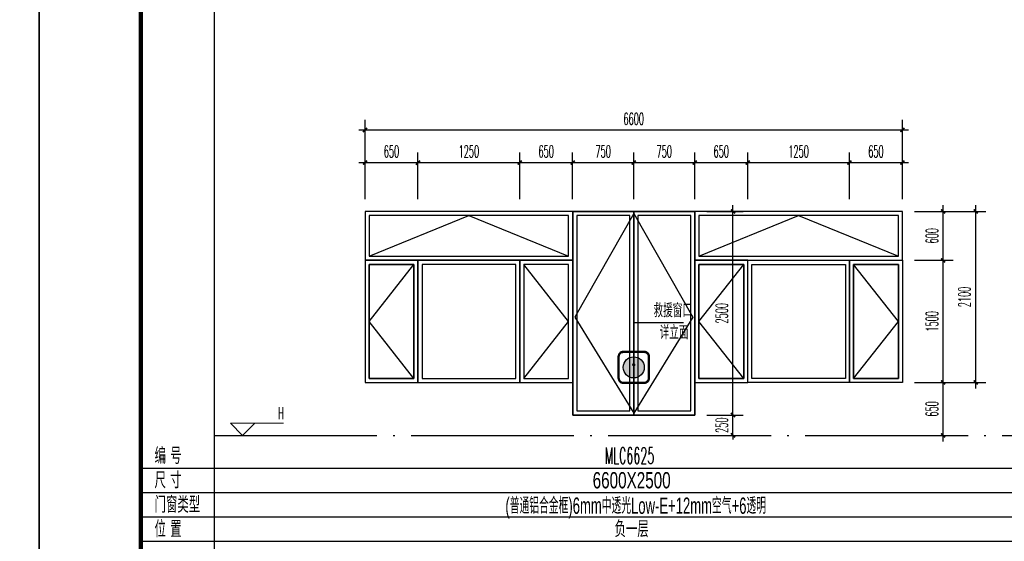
# Model space of a CAD drawing. Extents: x 1779708 to 7299578, y -1121471 to 88434.
# Tile 852 of 1056: x 6559686 to 6571778, y -958700 to -952296. Entities that reach past the tile are written whole.
import ezdxf
from ezdxf.enums import TextEntityAlignment as Align

# ---------------------------------------------------------------- set-up
doc = ezdxf.new("R2010")
doc.units = 0
doc.header["$LTSCALE"] = 1000
doc.header["$MEASUREMENT"] = 0
doc.linetypes.add('DOTE', pattern=[2.42, 2, -0.2, 0.02, -0.2])
doc.layers.get('0').update_dxf_attribs({"linetype": 'CONTINUOUS'})
doc.layers.get('Defpoints').update_dxf_attribs({"linetype": 'CONTINUOUS'})
doc.layers.add('DIM_ELEV', color=3, linetype='CONTINUOUS', lineweight=13)
for name, color, linetype in [('DIM_LEAD', 3, 'CONTINUOUS'), ('DOTE', 1, 'DOTE'), ('NONE', 7, 'CONTINUOUS'), ('PUB_DIM', 3, 'CONTINUOUS'), ('PUB_TAB', 7, 'CONTINUOUS'), ('PUB_TEXT', 7, 'CONTINUOUS'), ('PUB_TITLE', 4, 'CONTINUOUS'), ('WINDOW', 2, 'CONTINUOUS'), ('可见线', 6, 'CONTINUOUS'), ('填充', 251, 'CONTINUOUS'), ('建筑', 31, 'CONTINUOUS'), ('立面细线', 114, 'CONTINUOUS')]:
    doc.layers.add(name, color=color, linetype=linetype)
doc.styles.add('_TCH_DIM', font='SIMPLEX.shx', dxfattribs={"width": 0.7, "bigfont": 'GBCBIG.shx'})
doc.styles.add('_TCH_DIM_T3', font='SIMPLEX.shx', dxfattribs={"width": 0.494118, "bigfont": 'GBCBIG.shx'})
doc.styles.add('dim_font', font='SIMPLEX.shx', dxfattribs={"width": 0.8})
doc.styles.add('华正字体', font='huazheng.shx', dxfattribs={"width": 0.7, "bigfont": 'hztxt.shx'})
doc.dimstyles.new('_TCH_ARCH&&50', dxfattribs={"dimtxt": 148.75, "dimasz": 50, "dimexe": 125, "dimexo": 150, "dimgap": 63.125, "dimtad": 1, "dimdec": 0, "dimzin": 0, "dimdsep": 46, "dimtxsty": '_TCH_DIM_T3', "dimblk": 'ARCHTICK', "dimcen": 0.09, "dimdle": 75, "dimclrt": 7, "dimazin": 2, "dimtfac": 1, "dimtdec": 0, "dimtix": 1, "dimtmove": 2, "dimatfit": 3, "dimfxl": 250, "dimtolj": 1, "dimtzin": 0, "dimarcsym": 0})

# ---------------------------------------------------------------- blocks, each defined once
blk = doc.blocks.new('A$C3D8761CE')
at = {"layer": 'PUB_TITLE'}
blk.add_lwpolyline([(0, 0), (84100, 0), (84100, 59400), (0, 59400)], close=True, dxfattribs=at)
at = {"layer": 'PUB_TITLE', "const_width": 100}
blk.add_lwpolyline([(2500, 1000), (83100, 1000), (83100, 58400), (2500, 58400)], close=True, dxfattribs=at)
blk = doc.blocks.new('A$C718D67BF')
at = {"layer": '建筑'}
h = blk.add_hatch(color=1, dxfattribs=at)
h.dxf.hatch_style = 1
edge = h.paths.add_edge_path()
edge.add_arc((778, 778), 518, 0, 360)
for points in [[(259, 0), (1296, 0, 0.414214), (1555, 259), (1555, 1296, 0.414214), (1296, 1555), (259, 1555, 0.414214), (0, 1296), (0, 259, 0.414214)], [(259, 52), (1296, 52, 0.414214), (1503, 259), (1503, 1296, 0.414214), (1296, 1503), (259, 1503, 0.414214), (52, 1296), (52, 259, 0.414214)]]:
    blk.add_lwpolyline(points, format="xyb", close=True, dxfattribs=at)
at = {"layer": '建筑', "color": 1}
blk.add_circle((778, 778), 518, dxfattribs=at)
blk = doc.blocks.new('_ArchTick')
at = {"color": 0, "linetype": 'ByBlock', "const_width": 0.4}
blk.add_lwpolyline([(-0.5, -0.5), (0.5, 0.5)], dxfattribs=at)
blk = doc.blocks.new('*D3463')
at = {"layer": 'Defpoints', "color": 0, "transparency": 16777216}
for p in [(6564577, -954050), (6563927, -954650), (6564577, -954650)]:
    blk.add_point(p, dxfattribs=at)
at = {"layer": 'PUB_DIM', "color": 0, "lineweight": -2, "transparency": 16777216}
for p, q in [((6563927, -954500), (6563927, -953925)), ((6564577, -954500), (6564577, -953925)), ((6563852, -954050), (6564652, -954050))]:
    blk.add_line(p, q, dxfattribs=at)
at = {"layer": 'PUB_DIM', "color": 0, "lineweight": -2, "transparency": 16777216, "xscale": 50, "yscale": 50, "zscale": 50, "rotation": 180}
blk.add_blockref('_ArchTick', (6563927, -954050), dxfattribs=at)
at = {"layer": 'PUB_DIM', "color": 0, "lineweight": -2, "transparency": 16777216, "xscale": 50, "yscale": 50, "zscale": 50}
blk.add_blockref('_ArchTick', (6564577, -954050), dxfattribs=at)
at = {"layer": 'PUB_DIM', "color": 7, "transparency": 16777216, "insert": (6564252, -953913), "char_height": 148.8, "attachment_point": 5, "style": '_TCH_DIM_T3'}
blk.add_mtext('\\A1;650', dxfattribs=at)
blk = doc.blocks.new('*D3464')
at = {"layer": 'Defpoints', "color": 0, "transparency": 16777216}
for p in [(6565827, -954050), (6564577, -954650), (6565827, -954650)]:
    blk.add_point(p, dxfattribs=at)
at = {"layer": 'PUB_DIM', "color": 0, "lineweight": -2, "transparency": 16777216}
for p, q in [((6564577, -954500), (6564577, -953925)), ((6565827, -954500), (6565827, -953925)), ((6564502, -954050), (6565902, -954050))]:
    blk.add_line(p, q, dxfattribs=at)
at = {"layer": 'PUB_DIM', "color": 0, "lineweight": -2, "transparency": 16777216, "xscale": 50, "yscale": 50, "zscale": 50, "rotation": 180}
blk.add_blockref('_ArchTick', (6564577, -954050), dxfattribs=at)
at = {"layer": 'PUB_DIM', "color": 0, "lineweight": -2, "transparency": 16777216, "xscale": 50, "yscale": 50, "zscale": 50}
blk.add_blockref('_ArchTick', (6565827, -954050), dxfattribs=at)
at = {"layer": 'PUB_DIM', "color": 7, "transparency": 16777216, "insert": (6565202, -953913), "char_height": 148.8, "attachment_point": 5, "style": '_TCH_DIM_T3'}
blk.add_mtext('\\A1;1250', dxfattribs=at)
blk = doc.blocks.new('*D3465')
at = {"layer": 'Defpoints', "color": 0, "transparency": 16777216}
for p in [(6566477, -954050), (6565827, -954650), (6566477, -954650)]:
    blk.add_point(p, dxfattribs=at)
at = {"layer": 'PUB_DIM', "color": 0, "lineweight": -2, "transparency": 16777216}
for p, q in [((6565827, -954500), (6565827, -953925)), ((6566477, -954500), (6566477, -953925)), ((6565752, -954050), (6566552, -954050))]:
    blk.add_line(p, q, dxfattribs=at)
at = {"layer": 'PUB_DIM', "color": 0, "lineweight": -2, "transparency": 16777216, "xscale": 50, "yscale": 50, "zscale": 50, "rotation": 180}
blk.add_blockref('_ArchTick', (6565827, -954050), dxfattribs=at)
at = {"layer": 'PUB_DIM', "color": 0, "lineweight": -2, "transparency": 16777216, "xscale": 50, "yscale": 50, "zscale": 50}
blk.add_blockref('_ArchTick', (6566477, -954050), dxfattribs=at)
at = {"layer": 'PUB_DIM', "color": 7, "transparency": 16777216, "insert": (6566152, -953913), "char_height": 148.8, "attachment_point": 5, "style": '_TCH_DIM_T3'}
blk.add_mtext('\\A1;650', dxfattribs=at)
blk = doc.blocks.new('*D3466')
at = {"layer": 'Defpoints', "color": 0, "transparency": 16777216}
for p in [(6567227, -954050), (6566477, -954650), (6567227, -954650)]:
    blk.add_point(p, dxfattribs=at)
at = {"layer": 'PUB_DIM', "color": 0, "lineweight": -2, "transparency": 16777216}
for p, q in [((6566477, -954500), (6566477, -953925)), ((6567227, -954500), (6567227, -953925)), ((6566402, -954050), (6567302, -954050))]:
    blk.add_line(p, q, dxfattribs=at)
at = {"layer": 'PUB_DIM', "color": 0, "lineweight": -2, "transparency": 16777216, "xscale": 50, "yscale": 50, "zscale": 50, "rotation": 180}
blk.add_blockref('_ArchTick', (6566477, -954050), dxfattribs=at)
at = {"layer": 'PUB_DIM', "color": 0, "lineweight": -2, "transparency": 16777216, "xscale": 50, "yscale": 50, "zscale": 50}
blk.add_blockref('_ArchTick', (6567227, -954050), dxfattribs=at)
at = {"layer": 'PUB_DIM', "color": 7, "transparency": 16777216, "insert": (6566852, -953913), "char_height": 148.8, "attachment_point": 5, "style": '_TCH_DIM_T3'}
blk.add_mtext('\\A1;750', dxfattribs=at)
blk = doc.blocks.new('*D3467')
at = {"layer": 'Defpoints', "color": 0, "transparency": 16777216}
for p in [(6567977, -954050), (6567227, -954650), (6567977, -954650)]:
    blk.add_point(p, dxfattribs=at)
at = {"layer": 'PUB_DIM', "color": 0, "lineweight": -2, "transparency": 16777216}
for p, q in [((6567227, -954500), (6567227, -953925)), ((6567977, -954500), (6567977, -953925)), ((6567152, -954050), (6568052, -954050))]:
    blk.add_line(p, q, dxfattribs=at)
at = {"layer": 'PUB_DIM', "color": 0, "lineweight": -2, "transparency": 16777216, "xscale": 50, "yscale": 50, "zscale": 50, "rotation": 180}
blk.add_blockref('_ArchTick', (6567227, -954050), dxfattribs=at)
at = {"layer": 'PUB_DIM', "color": 0, "lineweight": -2, "transparency": 16777216, "xscale": 50, "yscale": 50, "zscale": 50}
blk.add_blockref('_ArchTick', (6567977, -954050), dxfattribs=at)
at = {"layer": 'PUB_DIM', "color": 7, "transparency": 16777216, "insert": (6567602, -953913), "char_height": 148.8, "attachment_point": 5, "style": '_TCH_DIM_T3'}
blk.add_mtext('\\A1;750', dxfattribs=at)
blk = doc.blocks.new('*D3468')
at = {"layer": 'Defpoints', "color": 0, "transparency": 16777216}
for p in [(6568627, -954050), (6567977, -954650), (6568627, -954650)]:
    blk.add_point(p, dxfattribs=at)
at = {"layer": 'PUB_DIM', "color": 0, "lineweight": -2, "transparency": 16777216}
for p, q in [((6567977, -954500), (6567977, -953925)), ((6568627, -954500), (6568627, -953925)), ((6567902, -954050), (6568702, -954050))]:
    blk.add_line(p, q, dxfattribs=at)
at = {"layer": 'PUB_DIM', "color": 0, "lineweight": -2, "transparency": 16777216, "xscale": 50, "yscale": 50, "zscale": 50, "rotation": 180}
blk.add_blockref('_ArchTick', (6567977, -954050), dxfattribs=at)
at = {"layer": 'PUB_DIM', "color": 0, "lineweight": -2, "transparency": 16777216, "xscale": 50, "yscale": 50, "zscale": 50}
blk.add_blockref('_ArchTick', (6568627, -954050), dxfattribs=at)
at = {"layer": 'PUB_DIM', "color": 7, "transparency": 16777216, "insert": (6568302, -953913), "char_height": 148.8, "attachment_point": 5, "style": '_TCH_DIM_T3'}
blk.add_mtext('\\A1;650', dxfattribs=at)
blk = doc.blocks.new('*D3469')
at = {"layer": 'Defpoints', "color": 0, "transparency": 16777216}
for p in [(6569877, -954050), (6568627, -954650), (6569877, -954650)]:
    blk.add_point(p, dxfattribs=at)
at = {"layer": 'PUB_DIM', "color": 0, "lineweight": -2, "transparency": 16777216}
for p, q in [((6568627, -954500), (6568627, -953925)), ((6569877, -954500), (6569877, -953925)), ((6568552, -954050), (6569952, -954050))]:
    blk.add_line(p, q, dxfattribs=at)
at = {"layer": 'PUB_DIM', "color": 0, "lineweight": -2, "transparency": 16777216, "xscale": 50, "yscale": 50, "zscale": 50, "rotation": 180}
blk.add_blockref('_ArchTick', (6568627, -954050), dxfattribs=at)
at = {"layer": 'PUB_DIM', "color": 0, "lineweight": -2, "transparency": 16777216, "xscale": 50, "yscale": 50, "zscale": 50}
blk.add_blockref('_ArchTick', (6569877, -954050), dxfattribs=at)
at = {"layer": 'PUB_DIM', "color": 7, "transparency": 16777216, "insert": (6569252, -953913), "char_height": 148.8, "attachment_point": 5, "style": '_TCH_DIM_T3'}
blk.add_mtext('\\A1;1250', dxfattribs=at)
blk = doc.blocks.new('*D3470')
at = {"layer": 'Defpoints', "color": 0, "transparency": 16777216}
for p in [(6570527, -954050), (6569877, -954650), (6570527, -954650)]:
    blk.add_point(p, dxfattribs=at)
at = {"layer": 'PUB_DIM', "color": 0, "lineweight": -2, "transparency": 16777216}
for p, q in [((6569877, -954500), (6569877, -953925)), ((6570527, -954500), (6570527, -953925)), ((6569802, -954050), (6570602, -954050))]:
    blk.add_line(p, q, dxfattribs=at)
at = {"layer": 'PUB_DIM', "color": 0, "lineweight": -2, "transparency": 16777216, "xscale": 50, "yscale": 50, "zscale": 50, "rotation": 180}
blk.add_blockref('_ArchTick', (6569877, -954050), dxfattribs=at)
at = {"layer": 'PUB_DIM', "color": 0, "lineweight": -2, "transparency": 16777216, "xscale": 50, "yscale": 50, "zscale": 50}
blk.add_blockref('_ArchTick', (6570527, -954050), dxfattribs=at)
at = {"layer": 'PUB_DIM', "color": 7, "transparency": 16777216, "insert": (6570202, -953913), "char_height": 148.8, "attachment_point": 5, "style": '_TCH_DIM_T3'}
blk.add_mtext('\\A1;650', dxfattribs=at)
blk = doc.blocks.new('*D3471')
at = {"layer": 'Defpoints', "color": 0, "transparency": 16777216}
for p in [(6567977, -957150), (6568446, -957150), (6567977, -957400)]:
    blk.add_point(p, dxfattribs=at)
at = {"layer": 'PUB_DIM', "color": 0, "lineweight": -2, "transparency": 16777216}
for p, q in [((6568127, -957150), (6568571, -957150)), ((6568446, -957150), (6568446, -957100)), ((6568446, -957400), (6568446, -957150)), ((6568127, -957400), (6568571, -957400)), ((6568446, -957400), (6568446, -957450))]:
    blk.add_line(p, q, dxfattribs=at)
at = {"layer": 'PUB_DIM', "color": 0, "lineweight": -2, "transparency": 16777216, "xscale": 50, "yscale": 50, "zscale": 50}
for p, rotation in [((6568446, -957150), 270), ((6568446, -957400), 90)]:
    blk.add_blockref('_ArchTick', p, dxfattribs=dict(at, rotation=rotation))
at = {"layer": 'PUB_DIM', "color": 7, "transparency": 16777216, "insert": (6568308, -957275), "char_height": 148.8, "attachment_point": 5, "rotation": 90, "style": '_TCH_DIM_T3'}
blk.add_mtext('\\A1;250', dxfattribs=at)
blk = doc.blocks.new('*D3472')
at = {"layer": 'Defpoints', "color": 0, "transparency": 16777216}
for p in [(6567977, -954650), (6568446, -954650), (6567977, -957150)]:
    blk.add_point(p, dxfattribs=at)
at = {"layer": 'PUB_DIM', "color": 0, "lineweight": -2, "transparency": 16777216}
for p, q in [((6568446, -957225), (6568446, -954575)), ((6568127, -954650), (6568571, -954650)), ((6568127, -957150), (6568571, -957150))]:
    blk.add_line(p, q, dxfattribs=at)
at = {"layer": 'PUB_DIM', "color": 0, "lineweight": -2, "transparency": 16777216, "xscale": 50, "yscale": 50, "zscale": 50}
for p, rotation in [((6568446, -954650), 90), ((6568446, -957150), 270)]:
    blk.add_blockref('_ArchTick', p, dxfattribs=dict(at, rotation=rotation))
at = {"layer": 'PUB_DIM', "color": 7, "transparency": 16777216, "insert": (6568308, -955900), "char_height": 148.8, "attachment_point": 5, "rotation": 90, "style": '_TCH_DIM_T3'}
blk.add_mtext('\\A1;2500', dxfattribs=at)
blk = doc.blocks.new('*D3473')
at = {"layer": 'Defpoints', "color": 0, "transparency": 16777216}
for p in [(6570527, -953650), (6563927, -954500), (6570527, -954500)]:
    blk.add_point(p, dxfattribs=at)
at = {"layer": 'PUB_DIM', "color": 0, "lineweight": -2, "transparency": 16777216}
for p, q in [((6563927, -954350), (6563927, -953525)), ((6570527, -954350), (6570527, -953525)), ((6563852, -953650), (6570602, -953650))]:
    blk.add_line(p, q, dxfattribs=at)
at = {"layer": 'PUB_DIM', "color": 0, "lineweight": -2, "transparency": 16777216, "xscale": 50, "yscale": 50, "zscale": 50, "rotation": 180}
blk.add_blockref('_ArchTick', (6563927, -953650), dxfattribs=at)
at = {"layer": 'PUB_DIM', "color": 0, "lineweight": -2, "transparency": 16777216, "xscale": 50, "yscale": 50, "zscale": 50}
blk.add_blockref('_ArchTick', (6570527, -953650), dxfattribs=at)
at = {"layer": 'PUB_DIM', "color": 7, "transparency": 16777216, "insert": (6567227, -953513), "char_height": 148.8, "attachment_point": 5, "style": '_TCH_DIM_T3'}
blk.add_mtext('\\A1;6600', dxfattribs=at)
blk = doc.blocks.new('*D3474')
at = {"layer": 'Defpoints', "color": 0, "transparency": 16777216}
for p in [(6570527, -954650), (6571027, -954650), (6570527, -955250)]:
    blk.add_point(p, dxfattribs=at)
at = {"layer": 'PUB_DIM', "color": 0, "lineweight": -2, "transparency": 16777216}
for p, q in [((6571027, -955325), (6571027, -954575)), ((6570677, -954650), (6571152, -954650)), ((6570677, -955250), (6571152, -955250))]:
    blk.add_line(p, q, dxfattribs=at)
at = {"layer": 'PUB_DIM', "color": 0, "lineweight": -2, "transparency": 16777216, "xscale": 50, "yscale": 50, "zscale": 50}
for p, rotation in [((6571027, -954650), 90), ((6571027, -955250), 270)]:
    blk.add_blockref('_ArchTick', p, dxfattribs=dict(at, rotation=rotation))
at = {"layer": 'PUB_DIM', "color": 7, "transparency": 16777216, "insert": (6570890, -954950), "char_height": 148.8, "attachment_point": 5, "rotation": 90, "style": '_TCH_DIM_T3'}
blk.add_mtext('\\A1;600', dxfattribs=at)
blk = doc.blocks.new('*D3475')
at = {"layer": 'Defpoints', "color": 0, "transparency": 16777216}
for p in [(6570527, -955250), (6571027, -955250), (6570527, -956750)]:
    blk.add_point(p, dxfattribs=at)
at = {"layer": 'PUB_DIM', "color": 0, "lineweight": -2, "transparency": 16777216}
for p, q in [((6571027, -956825), (6571027, -955175)), ((6570677, -955250), (6571152, -955250)), ((6570677, -956750), (6571152, -956750))]:
    blk.add_line(p, q, dxfattribs=at)
at = {"layer": 'PUB_DIM', "color": 0, "lineweight": -2, "transparency": 16777216, "xscale": 50, "yscale": 50, "zscale": 50}
for p, rotation in [((6571027, -955250), 90), ((6571027, -956750), 270)]:
    blk.add_blockref('_ArchTick', p, dxfattribs=dict(at, rotation=rotation))
at = {"layer": 'PUB_DIM', "color": 7, "transparency": 16777216, "insert": (6570890, -956000), "char_height": 148.8, "attachment_point": 5, "rotation": 90, "style": '_TCH_DIM_T3'}
blk.add_mtext('\\A1;1500', dxfattribs=at)
blk = doc.blocks.new('*D3476')
at = {"layer": 'Defpoints', "color": 0, "transparency": 16777216}
for p in [(6570527, -956750), (6571027, -956750), (6570527, -957400)]:
    blk.add_point(p, dxfattribs=at)
at = {"layer": 'PUB_DIM', "color": 0, "lineweight": -2, "transparency": 16777216}
for p, q in [((6570677, -956750), (6571152, -956750)), ((6571027, -957475), (6571027, -956675)), ((6570677, -957400), (6571152, -957400))]:
    blk.add_line(p, q, dxfattribs=at)
at = {"layer": 'PUB_DIM', "color": 0, "lineweight": -2, "transparency": 16777216, "xscale": 50, "yscale": 50, "zscale": 50}
for p, rotation in [((6571027, -956750), 90), ((6571027, -957400), 270)]:
    blk.add_blockref('_ArchTick', p, dxfattribs=dict(at, rotation=rotation))
at = {"layer": 'PUB_DIM', "color": 7, "transparency": 16777216, "insert": (6570890, -957075), "char_height": 148.8, "attachment_point": 5, "rotation": 90, "style": '_TCH_DIM_T3'}
blk.add_mtext('\\A1;650', dxfattribs=at)
blk = doc.blocks.new('*D3477')
at = {"layer": 'Defpoints', "color": 0, "transparency": 16777216}
for p in [(6570677, -954650), (6571427, -954650), (6570677, -956750)]:
    blk.add_point(p, dxfattribs=at)
at = {"layer": 'PUB_DIM', "color": 0, "lineweight": -2, "transparency": 16777216}
for p, q in [((6571427, -956825), (6571427, -954575)), ((6570827, -954650), (6571552, -954650)), ((6570827, -956750), (6571552, -956750))]:
    blk.add_line(p, q, dxfattribs=at)
at = {"layer": 'PUB_DIM', "color": 0, "lineweight": -2, "transparency": 16777216, "xscale": 50, "yscale": 50, "zscale": 50}
for p, rotation in [((6571427, -954650), 90), ((6571427, -956750), 270)]:
    blk.add_blockref('_ArchTick', p, dxfattribs=dict(at, rotation=rotation))
at = {"layer": 'PUB_DIM', "color": 7, "transparency": 16777216, "insert": (6571289, -955700), "char_height": 148.8, "attachment_point": 5, "rotation": 90, "style": '_TCH_DIM_T3'}
blk.add_mtext('\\A1;2100', dxfattribs=at)

msp = doc.modelspace()

# ---------------------------------------------------------------- linework, layer by layer
msp.add_line((6561173.1, -944650.2), (6561173.1, -973350.2))
at = {"layer": 'DIM_ELEV'}
for p, q in [((6562423.1, -957400.2), (6562273.1, -957250.2)), ((6562273.1, -957250.2), (6562924.6, -957250.2)), ((6562423.1, -957400.2), (6562573.1, -957250.2)), ((6562073.1, -957400.2), (6562573.1, -957400.2))]:
    msp.add_line(p, q, dxfattribs=at)
at = {"layer": 'DIM_LEAD'}
for p, q in [((6567227.5, -956533.1), (6567227.5, -956013.2)), ((6567227.5, -956013.2), (6567840.3, -956013.2))]:
    msp.add_line(p, q, dxfattribs=at)
at = {"layer": 'DIM_LEAD', "const_width": 20}
msp.add_lwpolyline([(6567227.5, -956543.1, 1), (6567227.5, -956523.1, 1)], format="xyb", close=True, dxfattribs=at)
at = {"layer": 'DOTE'}
msp.add_line((6562073.1, -957400.2), (6597973.1, -957400.2), dxfattribs=at)
at = {"layer": 'PUB_TAB'}
for p, q in [((6562073.1, -944650.2), (6562073.1, -973350.2)), ((6561173.1, -957800.2), (6597973.1, -957800.2)), ((6561173.1, -958100.2), (6597973.1, -958100.2)), ((6561173.1, -958400.2), (6597973.1, -958400.2)), ((6561173.1, -958700.2), (6597973.1, -958700.2))]:
    msp.add_line(p, q, dxfattribs=at)
at = {"layer": 'WINDOW'}
msp.add_line((6567227.5, -957150.2), (6567227.5, -954650.2), dxfattribs=at)
for points in [[(6563927.5, -955250.2), (6566477.5, -955250.2), (6566477.5, -954650.2), (6563927.5, -954650.2)], [(6566477.5, -954650.2), (6567977.5, -954650.2), (6567977.5, -957150.2), (6566477.5, -957150.2)], [(6567227.5, -954650.2), (6566477.5, -954650.2), (6566477.5, -957150.2), (6567227.5, -957150.2)], [(6567177.5, -954700.2), (6566527.5, -954700.2), (6566527.5, -957100.2), (6567177.5, -957100.2)], [(6567977.5, -954650.2), (6567227.5, -954650.2), (6567227.5, -957150.2), (6567977.5, -957150.2)], [(6567927.5, -954700.2), (6567277.5, -954700.2), (6567277.5, -957100.2), (6567927.5, -957100.2)], [(6567977.5, -955250.2), (6570527.5, -955250.2), (6570527.5, -954650.2), (6567977.5, -954650.2)], [(6563927.5, -956750.2), (6564577.5, -956750.2), (6564577.5, -955250.2), (6563927.5, -955250.2)], [(6564577.5, -956750.2), (6565827.5, -956750.2), (6565827.5, -955250.2), (6564577.5, -955250.2)], [(6565827.5, -956750.2), (6566477.5, -956750.2), (6566477.5, -955250.2), (6565827.5, -955250.2)], [(6567977.5, -956750.2), (6568627.5, -956750.2), (6568627.5, -955250.2), (6567977.5, -955250.2)], [(6569877.5, -956750.2), (6568627.5, -956750.2), (6568627.5, -955250.2), (6569877.5, -955250.2)], [(6569877.5, -955250.2), (6570527.5, -955250.2), (6570527.5, -956750.2), (6569877.5, -956750.2)]]:
    msp.add_lwpolyline(points, close=True, dxfattribs=at)
at = {"layer": '立面细线'}
for points in [[(6563977.5, -955200.2), (6566427.5, -955200.2), (6566427.5, -954700.2), (6563977.5, -954700.2)], [(6568027.5, -955200.2), (6570477.5, -955200.2), (6570477.5, -954700.2), (6568027.5, -954700.2)], [(6563977.5, -956700.2), (6564527.5, -956700.2), (6564527.5, -955300.2), (6563977.5, -955300.2)], [(6564627.5, -956700.2), (6565777.5, -956700.2), (6565777.5, -955300.2), (6564627.5, -955300.2)], [(6565877.5, -956700.2), (6566427.5, -956700.2), (6566427.5, -955300.2), (6565877.5, -955300.2)], [(6568027.5, -956700.2), (6568577.5, -956700.2), (6568577.5, -955300.2), (6568027.5, -955300.2)], [(6569827.5, -956700.2), (6568677.5, -956700.2), (6568677.5, -955300.2), (6569827.5, -955300.2)], [(6569927.5, -955300.2), (6570477.5, -955300.2), (6570477.5, -956700.2), (6569927.5, -956700.2)]]:
    msp.add_lwpolyline(points, close=True, dxfattribs=at)
for points in [[(6563977.5, -955200.2), (6565202.5, -954700.2), (6566427.5, -955200.2)], [(6567227.5, -954675.2), (6566502.5, -955950.2), (6567227.5, -957125.2)], [(6567227.5, -954675.2), (6567952.5, -955950.2), (6567227.5, -957125.2)], [(6568027.5, -955200.2), (6569252.5, -954700.2), (6570477.5, -955200.2)], [(6564527.5, -956700.2), (6563977.5, -956700.2), (6563977.5, -955300.2), (6564527.5, -955300.2), (6564527.5, -956700.2), (6563977.5, -956000.2), (6564527.5, -955300.2)], [(6565877.5, -956700.2), (6566427.5, -956700.2), (6566427.5, -955300.2), (6565877.5, -955300.2), (6565877.5, -956700.2), (6566427.5, -956000.2), (6565877.5, -955300.2)], [(6568577.5, -956700.2), (6568027.5, -956700.2), (6568027.5, -955300.2), (6568577.5, -955300.2), (6568577.5, -956700.2), (6568027.5, -956000.2), (6568577.5, -955300.2)], [(6569927.5, -956700.2), (6570477.5, -956700.2), (6570477.5, -955300.2), (6569927.5, -955300.2), (6569927.5, -956700.2), (6570477.5, -956000.2), (6569927.5, -955300.2)]]:
    msp.add_lwpolyline(points, dxfattribs=at)

# ---------------------------------------------------------------- block references
at = {"layer": '可见线', "xscale": 0.5, "yscale": 0.5, "zscale": 0.5}
for p in [(6517873.1, -973850.2), (6559923.1, -973850.2)]:
    msp.add_blockref('A$C3D8761CE', p, dxfattribs=at)
at = {"layer": '填充', "xscale": 0.25, "yscale": 0.25, "zscale": 0.25}
msp.add_blockref('A$C718D67BF', (6567033.1, -956758.9), dxfattribs=at)

# ---------------------------------------------------------------- texts
at = {"layer": 'NONE', "style": 'dim_font', "width": 0.5}
msp.add_text('MLC6625', height=200, dxfattribs=at).set_placement((6566870.7, -957749))
at = {"layer": 'PUB_TAB', "style": '华正字体', "width": 0.7}
for s, p in [('6600X2500', (6567201.6, -958050.2)), ('负一层', (6567201.6, -958650.2))]:
    msp.add_text(s, height=200, dxfattribs=at).set_placement(p, align=Align.CENTER)
at = {"layer": 'PUB_TEXT', "color": 7, "style": '_TCH_DIM', "width": 0.7}
for s, p in [('救援窗口', (6567469.8, -955949.5)), ('详立面', (6567545.4, -956220.2))]:
    msp.add_text(s, height=168.79, dxfattribs=at).set_placement(p)
at = {"layer": 'PUB_TEXT'}
for s, height, style, width, p in [('H', 148.8, '_TCH_DIM', 0.494118, (6562860.6, -957200.1)), ('编 号', 200, '华正字体', 0.7, (6561342.1, -957750.2)), ('尺 寸', 200, '华正字体', 0.7, (6561342.1, -958050.2)), ('门窗类型', 200, '华正字体', 0.7, (6561342.1, -958350.2)), ('位 置', 200, '华正字体', 0.7, (6561342.1, -958650.2))]:
    msp.add_text(s, height=height, dxfattribs=dict(at, style=style, width=width)).set_placement(p)
at = {"layer": 'PUB_TEXT', "style": '华正字体', "width": 0.6}
msp.add_text('(普通铝合金框)6mm中透光Low-E+12mm空气+6透明', height=200, dxfattribs=at).set_placement((6567251.3, -958362.8), align=Align.CENTER)

# ---------------------------------------------------------------- dimensions: what is measured, and where the dimension line sits
at = {"layer": 'PUB_DIM'}
for p1, p2, distance, picture, middle in [((6563927.5, -954500.2), (6570527.5, -954500.2), 849.9, '*D3473', (6567227.5, -953512.8)), ((6563927.5, -954650.2), (6564577.5, -954650.2), 600.1, '*D3463', (6564252.5, -953912.6)), ((6564577.5, -954650.2), (6565827.5, -954650.2), 600.1, '*D3464', (6565202.5, -953912.6)), ((6565827.5, -954650.2), (6566477.5, -954650.2), 600.1, '*D3465', (6566152.5, -953912.6)), ((6566477.5, -954650.2), (6567227.5, -954650.2), 600.1, '*D3466', (6566852.5, -953912.6)), ((6567227.5, -954650.2), (6567977.5, -954650.2), 600.1, '*D3467', (6567602.5, -953912.6)), ((6567977.5, -954650.2), (6568627.5, -954650.2), 600.1, '*D3468', (6568302.5, -953912.6)), ((6568627.5, -954650.2), (6569877.5, -954650.2), 600.1, '*D3469', (6569252.5, -953912.6)), ((6569877.5, -954650.2), (6570527.5, -954650.2), 600.1, '*D3470', (6570202.5, -953912.6)), ((6567977.5, -957150.2), (6567977.5, -954650.2), -468.3, '*D3472', (6568308.2, -955900.2)), ((6570527.5, -955250.2), (6570527.5, -954650.2), -499.6, '*D3474', (6570889.5, -954950.2)), ((6570677.5, -956750.2), (6570677.5, -954650.2), -749.1, '*D3477', (6571289.1, -955700.2)), ((6570527.5, -956750.2), (6570527.5, -955250.2), -499.6, '*D3475', (6570889.5, -956000.2)), ((6570527.5, -957400.2), (6570527.5, -956750.2), -499.6, '*D3476', (6570889.5, -957075.2)), ((6567977.5, -957400.2), (6567977.5, -957150.2), -468.3, '*D3471', (6568308.2, -957275.2))]:
    dim = msp.add_aligned_dim(p1=p1, p2=p2, distance=distance, dimstyle='_TCH_ARCH&&50', dxfattribs=at)
    dim.commit()
    dim.dimension.update_dxf_attribs({"geometry": picture, "text_midpoint": middle})

doc.saveas('drawing.dxf')
